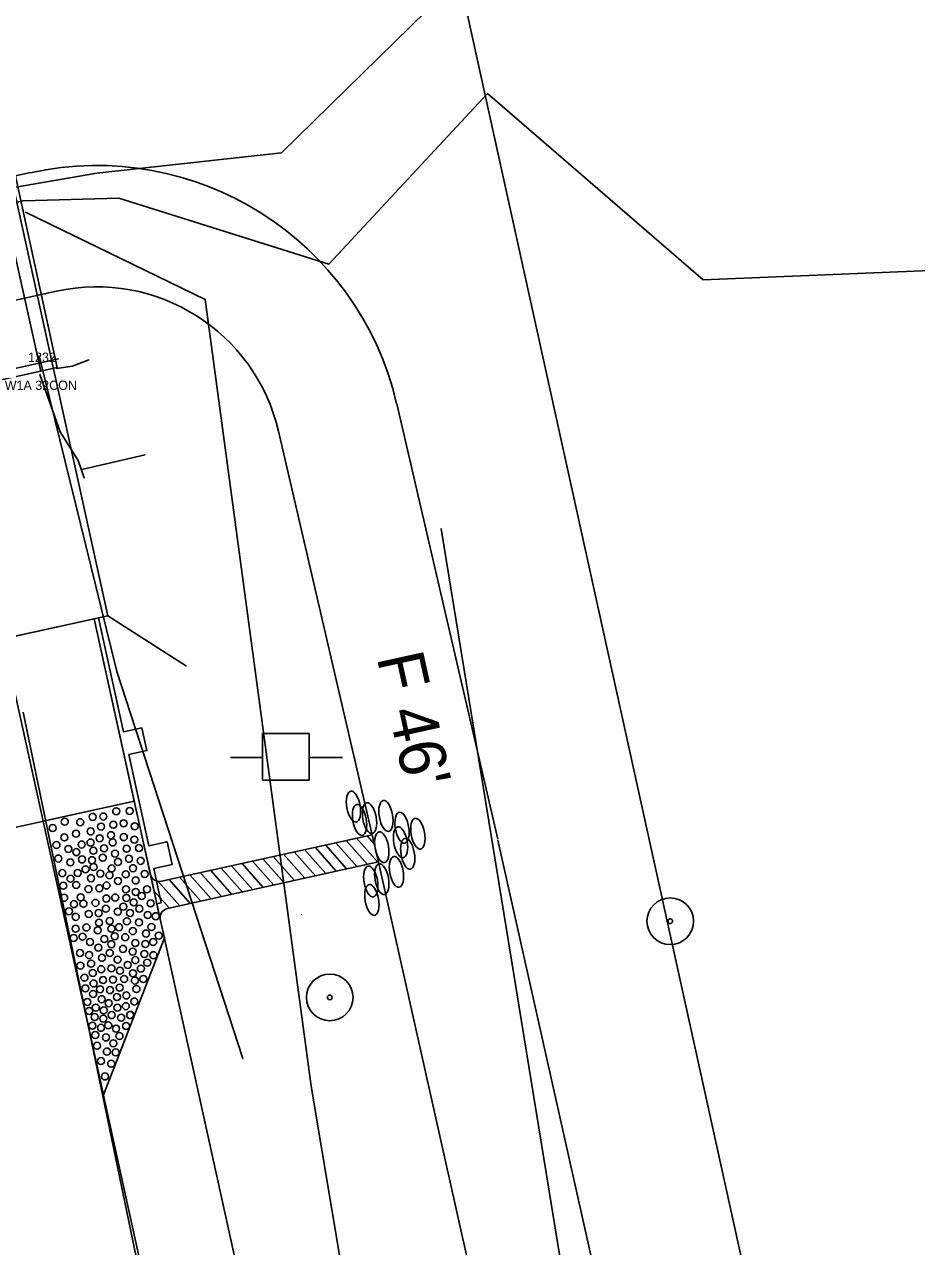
# Model space of a CAD drawing. Extents: x 2519952 to 2531965, y 848341 to 887632.
# Drawn here: x 2525860.3 to 2525955.9, y 863689.9 to 863820.8 of the extents above; entities that cross this region are included whole.
import ezdxf

# ---------------------------------------------------------------- set-up
doc = ezdxf.new("R2010")
doc.units = 0
for name, color, linetype in [('RD_EV_JW', 7, 'Continuous'), ('RD_EX_BldgApp', 7, 'Continuous'), ('RD_EX_BldgApp_txCode', 7, 'Continuous'), ('RD_EX_Bridge', 7, 'Continuous'), ('RD_EX_Conc', 7, 'Continuous'), ('RD_EX_DR_Pipe', 7, 'Continuous'), ('RD_EX_DV_Prop', 7, 'Continuous'), ('RD_EX_DV_PropPin', 7, 'Continuous'), ('RD_EX_GuardRail', 7, 'Continuous'), ('RD_EX_H2O', 7, 'Continuous'), ('RD_EX_Misc', 7, 'Continuous'), ('RD_EX_Road', 7, 'Continuous'), ('RD_EX_RW', 7, 'Continuous'), ('RD_EX_UT', 7, 'Continuous'), ('RD_EX_VEG', 7, 'Continuous'), ('RD_PD_Bridge', 7, 'Continuous'), ('RD_PD_CstnLmt', 7, 'Continuous'), ('RD_PD_DR_ErosCtrl', 7, 'Continuous'), ('RD_PD_Final_TrvlWay', 7, 'Continuous'), ('RD_PD_GR', 7, 'Continuous'), ('RD_PD_PaveShd', 7, 'Continuous'), ('RD_PD_TX_CstnLmt', 7, 'Continuous'), ('RD_SMD_Locator', 7, 'Continuous')]:
    doc.layers.add(name, color=color, linetype=linetype)

# ---------------------------------------------------------------- blocks, each defined once
blk = doc.blocks.new('TBC1')
at = {"layer": 'RD_PD_GR'}
blk.add_lwpolyline([(12.5, 2.5), (15, 2.5), (15, 0.49), (25, 0.49), (25, 2.5), (27.5, 2.5), (27.5, 0.49), (31.25, 0.49), (31.25, 0), (0, 0), (0, 0.49), (12.5, 0.49)], close=True, dxfattribs=at)

msp = doc.modelspace()

# ---------------------------------------------------------------- linework, layer by layer
at = {"layer": 'RD_EV_JW'}
msp.add_lwpolyline([(2525987.5, 863246.27), (2525953.05, 863405.77), (2525930.64, 863511.22), (2525906.57, 863614.56), (2525891.06, 863707.03), (2525879.7, 863791.32), (2525860.46, 863800.66)], dxfattribs=at)
at = {"layer": 'RD_EX_BldgApp'}
msp.add_lwpolyline([(2525862.08, 863783.63), (2525853.96, 863820.15), (2525845.94, 863857.69)], dxfattribs=at)
at = {"layer": 'RD_EX_Bridge'}
for points in [[(2525817.54, 863773.79), (2525863.83, 863784.02), (2525847.7, 863858.09), (2525800.78, 863847.63), (2525817.54, 863773.79)], [(2525863.78, 863783.92), (2525865.48, 863784.19), (2525867.24, 863784.85)]]:
    msp.add_lwpolyline(points, dxfattribs=at)
at = {"layer": 'RD_EX_Conc'}
msp.add_lwpolyline([(2525866.75, 863772.2), (2525866.09, 863774.08), (2525864.17, 863777.14), (2525862, 863783.29)], dxfattribs=at)
at = {"layer": 'RD_EX_DR_Pipe'}
msp.add_line((2525866.48, 863773.11), (2525873.26, 863774.68), dxfattribs=at)
at = {"layer": 'RD_EX_DV_Prop'}
msp.add_line((2525872.79, 863980.91), (2525937.3, 863687.93), dxfattribs=at)
at = {"layer": 'RD_EX_DV_PropPin'}
for centre, radius in [((2525929.53, 863724.71), 2.5), ((2525929.53, 863724.71), 0.25), ((2525893.05, 863716.55), 2.5), ((2525893.05, 863716.55), 0.25)]:
    msp.add_circle(centre, radius, dxfattribs=at)
at = {"layer": 'RD_EX_GuardRail'}
msp.add_lwpolyline([(2525883.75, 863710), (2525870.24, 863751.45), (2525861.91, 863785.28)], dxfattribs=at)
at = {"layer": 'RD_EX_H2O'}
for points in [[(2525625.45, 863462.53), (2525640.75, 863553.17), (2525670.22, 863597.94), (2525666.4, 863624.47), (2525629.22, 863651.62), (2525643.58, 863670.31), (2525675.69, 863693.87), (2525721.8, 863733.24), (2525787.35, 863773.09), (2525812.01, 863795.19), (2525868.11, 863804.85), (2525868.11, 863804.85), (2525887.87, 863807.02), (2525932.89, 863851.12)], [(2525870.46, 863802.19), (2525892.94, 863795.11), (2525909.96, 863813.38), (2525933.07, 863793.43), (2525970.43, 863794.97), (2526008.99, 863805.69), (2526020.81, 863779.56)], [(2525835.37, 863637.31), (2525806.31, 863747.75), (2525798.9, 863758.91), (2525813.11, 863790.74), (2525860.2, 863801.9), (2525870.46, 863802.19)]]:
    msp.add_lwpolyline(points, dxfattribs=at)
at = {"layer": 'RD_EX_Misc'}
msp.add_line((2525817.06, 863774.5), (2525863.98, 863784.97), dxfattribs=at)
at = {"layer": 'RD_EX_Road'}
msp.add_line((2525880.61, 863648.65), (2525860.21, 863747.11), dxfattribs=at)
at = {"layer": 'RD_EX_RW'}
msp.add_line((2525872.79, 863980.91), (2525937.3, 863687.93), dxfattribs=at)
at = {"layer": 'RD_EX_UT'}
for p, q in [((2525890.86, 863744.81), (2525885.86, 863744.81)), ((2525885.86, 863744.81), (2525885.86, 863739.81)), ((2525890.86, 863739.81), (2525890.86, 863744.81)), ((2525882.43, 863742.25), (2525885.9, 863742.25)), ((2525890.79, 863742.25), (2525894.43, 863742.25)), ((2525885.86, 863739.81), (2525890.86, 863739.81))]:
    msp.add_line(p, q, dxfattribs=at)
at = {"layer": 'RD_EX_VEG'}
msp.add_lwpolyline([(2526041.38, 863272.15), (2526008.8, 863255.25), (2525967.56, 863467.64), (2525922.97, 863656.35), (2525904.99, 863766.75)], dxfattribs=at)
at = {"layer": 'RD_PD_Bridge'}
for p, q in [((2525823.36, 863747.32), (2525869.27, 863757.43)), ((2525867.8, 863757.1), (2525872.1, 863737.57)), ((2525869.27, 863757.43), (2525877.69, 863752.04)), ((2525872.1, 863737.57), (2525829.13, 863728.11))]:
    msp.add_line(p, q, dxfattribs=at)
for points in [[(2525869.27, 863757.43), (2525841.31, 863884.38)], [(2525823.36, 863747.32), (2525869.27, 863757.43)]]:
    msp.add_lwpolyline(points, dxfattribs=at)
at = {"layer": 'RD_PD_CstnLmt'}
for p, q in [((2525887.55, 863777.21), (2525898.39, 863730.56)), ((2525898.39, 863730.56), (2525920.24, 863632.97))]:
    msp.add_line(p, q, dxfattribs=at)
msp.add_lwpolyline([(2525813.23, 863781.09), (2525863.77, 863792.22)], dxfattribs=at)
msp.add_arc((2525868.07, 863772.68), 20, 13.0724, 102.4185, dxfattribs=at)
at = {"layer": 'RD_PD_DR_ErosCtrl'}
for p, q in [((2525900.22, 863780.15), (2525911.05, 863733.5)), ((2525911.07, 863733.4), (2525932.93, 863635.82))]:
    msp.add_line(p, q, dxfattribs=at)
msp.add_lwpolyline([(2525810.43, 863793.78), (2525860.98, 863804.91)], dxfattribs=at)
msp.add_arc((2525868.07, 863772.68), 33, 13.0724, 102.4185, dxfattribs=at)
at = {"layer": 'RD_PD_Final_TrvlWay'}
msp.add_line((2525784.38, 864089.44), (2526058.57, 862844.27), dxfattribs=at)
at = {"layer": 'RD_PD_GR'}
msp.add_line((2525874.52, 863726.58), (2526033.12, 863006.34), dxfattribs=at)
at = {"layer": 'RD_PD_PaveShd'}
for p, q in [((2525862.34, 863735.42), (2525872.1, 863737.57)), ((2525872.1, 863737.57), (2525874.04, 863728.78)), ((2525862.34, 863735.42), (2525868.79, 863706.12)), ((2525897.59, 863733.98), (2525875.01, 863729)), ((2525893.7, 863733.12), (2525895.97, 863730.55)), ((2525893.7, 863733.12), (2525895.97, 863730.55)), ((2525894.82, 863733.37), (2525897.09, 863730.8)), ((2525894.82, 863733.37), (2525897.09, 863730.8)), ((2525895.93, 863733.62), (2525898.21, 863731.04)), ((2525895.93, 863733.62), (2525898.21, 863731.04)), ((2525897.05, 863733.86), (2525897.82, 863732.99)), ((2525898.27, 863731.06), (2525897.59, 863733.98)), ((2525888.11, 863731.89), (2525890.39, 863729.32)), ((2525888.11, 863731.89), (2525890.39, 863729.32)), ((2525889.23, 863732.14), (2525891.22, 863729.88)), ((2525889.23, 863732.14), (2525891.51, 863729.57)), ((2525890.35, 863732.38), (2525892.62, 863729.81)), ((2525890.35, 863732.38), (2525892.62, 863729.81)), ((2525891.47, 863732.63), (2525893.74, 863730.06)), ((2525891.47, 863732.63), (2525893.74, 863730.06)), ((2525892.58, 863732.88), (2525894.86, 863730.31)), ((2525892.58, 863732.88), (2525894.86, 863730.31)), ((2525875.66, 863726.07), (2525898.27, 863731.06)), ((2525881.41, 863730.41), (2525883.69, 863727.84)), ((2525881.41, 863730.41), (2525883.69, 863727.84)), ((2525882.53, 863730.66), (2525884.8, 863728.09)), ((2525882.53, 863730.66), (2525884.8, 863728.09)), ((2525883.65, 863730.9), (2525885.92, 863728.33)), ((2525883.65, 863730.9), (2525885.92, 863728.33)), ((2525884.76, 863731.15), (2525887.04, 863728.58)), ((2525884.76, 863731.15), (2525887.04, 863728.58)), ((2525885.88, 863731.4), (2525888.15, 863728.83)), ((2525885.88, 863731.4), (2525888.15, 863728.83)), ((2525887, 863731.64), (2525889.27, 863729.07)), ((2525887, 863731.64), (2525889.27, 863729.07)), ((2525875.83, 863729.18), (2525878.1, 863726.61)), ((2525875.83, 863729.18), (2525878.1, 863726.61)), ((2525876.94, 863729.42), (2525879.22, 863726.85)), ((2525876.94, 863729.42), (2525879.22, 863726.85)), ((2525878.06, 863729.67), (2525880.33, 863727.1)), ((2525878.06, 863729.67), (2525880.33, 863727.1)), ((2525879.18, 863729.92), (2525881.45, 863727.35)), ((2525880.3, 863730.16), (2525882.57, 863727.59)), ((2525880.3, 863730.16), (2525882.57, 863727.59)), ((2525874.04, 863728.78), (2525874.68, 863725.85)), ((2525874.21, 863727.98), (2525875.87, 863726.11)), ((2525874.66, 863728.98), (2525876.98, 863726.36)), ((2525874.68, 863725.85), (2525875.33, 863722.92)), ((2525868.79, 863706.12), (2525875.33, 863722.92))]:
    msp.add_line(p, q, dxfattribs=at)
for centre in [(2525864.66, 863735.37), (2525864.66, 863735.37), (2525866.31, 863735.32), (2525866.31, 863735.32), (2525867.64, 863735.89), (2525867.64, 863735.89), (2525868.79, 863735.93), (2525868.79, 863735.93), (2525870.17, 863736.49), (2525870.17, 863736.49), (2525871.6, 863736.52), (2525871.6, 863736.52), (2525871.6, 863736.52), (2525863.35, 863734.69), (2525863.35, 863734.69), (2525865.87, 863734.09), (2525865.87, 863734.09), (2525867.43, 863734.33), (2525867.43, 863734.33), (2525868.55, 863734.85), (2525868.55, 863734.85), (2525869.6, 863733.93), (2525869.6, 863733.93), (2525869.86, 863735.05), (2525869.86, 863735.05), (2525870.96, 863735.21), (2525870.96, 863735.21), (2525872.15, 863734.88), (2525872.15, 863734.88), (2525863.77, 863732.87), (2525863.77, 863732.87), (2525864.61, 863733.69), (2525864.61, 863733.69), (2525866.47, 863732.93), (2525866.47, 863732.93), (2525867.42, 863733.14), (2525867.42, 863733.14), (2525868.39, 863733.6), (2525868.39, 863733.6), (2525869.8, 863733.15), (2525869.8, 863733.15), (2525870.98, 863733.72), (2525870.98, 863733.72), (2525872.12, 863733.45), (2525872.12, 863733.45), (2525863.97, 863731.43), (2525863.97, 863731.43), (2525865.04, 863732.46), (2525865.04, 863732.46), (2525865.89, 863732.11), (2525865.89, 863732.11), (2525866.51, 863731.33), (2525866.51, 863731.33), (2525867.72, 863732.26), (2525867.72, 863732.26), (2525868.73, 863731.51), (2525868.73, 863731.51), (2525868.87, 863732.52), (2525868.87, 863732.52), (2525870.04, 863731.96), (2525870.04, 863731.96), (2525871.28, 863732.48), (2525871.28, 863732.48), (2525871.53, 863731.4), (2525871.53, 863731.4), (2525872.6, 863732.55), (2525872.6, 863732.55), (2525865.26, 863731.01), (2525865.26, 863731.01), (2525866.88, 863730.28), (2525866.88, 863730.28), (2525867.57, 863731.25), (2525867.74, 863730.51), (2525867.74, 863730.51), (2525869.69, 863730.36), (2525869.69, 863730.36), (2525870.35, 863731.07), (2525870.35, 863731.07), (2525871.97, 863730.39), (2525871.97, 863730.39), (2525872.78, 863731.18), (2525872.78, 863731.18), (2525864.4, 863729.86), (2525864.4, 863729.86), (2525865.27, 863729.26), (2525865.27, 863729.26), (2525866.04, 863729.88), (2525866.04, 863729.88), (2525867.47, 863729.32), (2525867.47, 863729.32), (2525868.47, 863729.81), (2525868.47, 863729.81), (2525869.45, 863729.64), (2525869.45, 863729.64), (2525870.37, 863729.03), (2525870.37, 863729.03), (2525871.2, 863729.73), (2525871.2, 863729.73), (2525872.25, 863729.08), (2525872.25, 863729.08), (2525873.22, 863729.78), (2525873.22, 863729.78), (2525864.5, 863728.51), (2525864.5, 863728.51), (2525865.88, 863728.6), (2525865.88, 863728.6), (2525867.2, 863728.15), (2525867.2, 863728.15), (2525868.36, 863728.25), (2525868.36, 863728.25), (2525869.13, 863728.54), (2525869.13, 863728.54), (2525871.21, 863728.13), (2525871.21, 863728.13), (2525872.26, 863727.85), (2525872.26, 863727.85), (2525872.91, 863727.41), (2525872.91, 863727.41), (2525873.46, 863728.13), (2525873.46, 863728.13), (2525864.59, 863727.22), (2525864.59, 863727.22), (2525865.64, 863726.54), (2525865.64, 863726.54), (2525866.36, 863727.28), (2525866.36, 863727.28), (2525866.66, 863726.59), (2525866.66, 863726.59), (2525867.95, 863726.68), (2525867.95, 863726.68), (2525869.06, 863726.05), (2525869.06, 863726.05), (2525869.1, 863727.14), (2525869.1, 863727.14), (2525870.06, 863727.25), (2525870.06, 863727.25), (2525870.93, 863726.27), (2525870.93, 863726.27), (2525871.26, 863727.21), (2525871.26, 863727.21), (2525872.05, 863726.73), (2525872.05, 863726.73), (2525872.64, 863726.05), (2525872.64, 863726.05), (2525873.85, 863726.62), (2525873.85, 863726.62), (2525865.1, 863725.78), (2525865.84, 863725.18), (2525865.84, 863725.18), (2525867.23, 863725.49), (2525867.23, 863725.49), (2525868.28, 863725.58), (2525868.28, 863725.58), (2525870.34, 863725.74), (2525870.34, 863725.74), (2525871.65, 863725.6), (2525871.65, 863725.6), (2525873.55, 863725.37), (2525873.55, 863725.37), (2525874.4, 863725.25), (2525874.4, 863725.25), (2525865.82, 863723.91), (2525865.82, 863723.91), (2525866.98, 863724.04), (2525866.98, 863724.04), (2525868.19, 863723.74), (2525868.19, 863723.74), (2525868.33, 863724.55), (2525868.33, 863724.55), (2525869.46, 863724.73), (2525869.46, 863724.73), (2525869.66, 863723.91), (2525869.66, 863723.91), (2525870.47, 863724.07), (2525870.47, 863724.07), (2525871.31, 863724.7), (2525871.31, 863724.7), (2525871.95, 863723.65), (2525871.95, 863723.65), (2525872.6, 863724.59), (2525872.6, 863724.59), (2525873.95, 863724.09), (2525873.95, 863724.09), (2525865.6, 863722.91), (2525865.6, 863722.91), (2525866.56, 863723.05), (2525866.56, 863723.05), (2525867.36, 863722.48), (2525867.36, 863722.48), (2525868.89, 863722.8), (2525868.89, 863722.8), (2525869.65, 863722.25), (2525869.65, 863722.25), (2525870.01, 863723.1), (2525870.01, 863723.1), (2525871.13, 863723), (2525871.13, 863723), (2525872.21, 863722.37), (2525872.21, 863722.37), (2525873.3, 863722.27), (2525873.3, 863722.27), (2525873.37, 863723.39), (2525873.37, 863723.39), (2525874.13, 863722.48), (2525874.13, 863722.48), (2525874.73, 863723.17), (2525874.73, 863723.17), (2525874.73, 863723.17), (2525866.28, 863721.3), (2525866.28, 863721.3), (2525867.27, 863721.08), (2525867.27, 863721.08), (2525868.26, 863721.88), (2525868.26, 863721.88), (2525869.48, 863721.31), (2525869.48, 863721.31), (2525870.89, 863721.75), (2525870.89, 863721.75), (2525871.93, 863721.46), (2525871.93, 863721.46), (2525873.18, 863721.21), (2525873.18, 863721.21), (2525874.16, 863721.07), (2525874.16, 863721.07), (2525866.34, 863719.95), (2525866.34, 863719.95), (2525867.48, 863720.16), (2525867.48, 863720.16), (2525868.56, 863719.57), (2525868.56, 863719.57), (2525868.64, 863720.79), (2525868.64, 863720.79), (2525869.66, 863719.66), (2525869.66, 863719.66), (2525870.31, 863720.6), (2525870.31, 863720.6), (2525871.4, 863720.03), (2525871.4, 863720.03), (2525872.22, 863720.54), (2525872.22, 863720.54), (2525872.81, 863719.64), (2525872.81, 863719.64), (2525873.49, 863720.27), (2525873.49, 863720.27), (2525866.77, 863718.66), (2525866.77, 863718.66), (2525867.66, 863719.17), (2525867.66, 863719.17), (2525868.76, 863718.41), (2525868.76, 863718.41), (2525869.82, 863718.46), (2525869.82, 863718.46), (2525870.57, 863719.41), (2525870.57, 863719.41), (2525871.02, 863718.51), (2525871.02, 863718.51), (2525871.96, 863719.13), (2525871.96, 863719.13), (2525872.17, 863718.36), (2525872.17, 863718.36), (2525873.08, 863718.51), (2525873.08, 863718.52), (2525866.86, 863717.52), (2525866.86, 863717.52), (2525867.7, 863716.92), (2525867.7, 863716.92), (2525867.74, 863718.04), (2525867.74, 863718.04), (2525868.44, 863717.42), (2525868.44, 863717.42), (2525869.5, 863717.33), (2525869.5, 863717.33), (2525870.53, 863717.59), (2525870.53, 863717.59), (2525872.34, 863717.45), (2525872.34, 863717.45), (2525867.08, 863716.06), (2525867.08, 863716.06), (2525868.61, 863716.36), (2525868.61, 863716.36), (2525869.37, 863715.93), (2525869.37, 863715.93), (2525870.25, 863716.59), (2525870.25, 863716.59), (2525871.2, 863715.61), (2525871.2, 863715.61), (2525871.25, 863716.76), (2525871.25, 863716.76), (2525872.12, 863716.11), (2525872.12, 863716.11), (2525867.27, 863715.1), (2525867.27, 863715.1), (2525867.85, 863714.44), (2525867.85, 863714.44), (2525867.98, 863715.46), (2525867.98, 863715.46), (2525868.79, 863714.28), (2525868.79, 863714.28), (2525868.84, 863715.16), (2525868.84, 863715.16), (2525869.68, 863714.65), (2525869.68, 863714.65), (2525870.3, 863715.44), (2525870.3, 863715.44), (2525870.7, 863714.37), (2525870.7, 863714.37), (2525871.66, 863714.65), (2525871.67, 863714.68), (2525867.62, 863713.52), (2525867.62, 863713.52), (2525868.54, 863713.29), (2525868.54, 863713.29), (2525869.31, 863713.56), (2525869.31, 863713.56), (2525870.15, 863713.21), (2525870.15, 863713.21), (2525871.23, 863713.48), (2525871.23, 863713.48), (2525867.93, 863712.52), (2525867.93, 863712.52), (2525869.07, 863712.26), (2525869.07, 863712.26), (2525870.52, 863712.41), (2525868.11, 863711.37), (2525868.11, 863711.37), (2525869.17, 863710.75), (2525869.17, 863710.75), (2525869.86, 863711.64), (2525869.86, 863711.64), (2525870.11, 863710.66), (2525870.11, 863710.66), (2525868.53, 863709.73), (2525868.53, 863709.73), (2525869.63, 863709.45), (2525869.63, 863709.45), (2525868.96, 863708.08)]:
    msp.add_circle(centre, 0.375, dxfattribs=at)
for centre, start, end in [((2525874.8, 863729.97), 192.4185, 282.4481), ((2525875.87, 863725.09), 102.4481, 192.4185)]:
    msp.add_arc(centre, 1, start, end, dxfattribs=at)
for centre in [(2525895.59, 863736.99), (2525895.59, 863736.99), (2525896.24, 863735.56), (2525896.24, 863735.56), (2525897.31, 863735.76), (2525897.31, 863735.76), (2525899.07, 863735.99), (2525899.07, 863735.99), (2525900.79, 863734.73), (2525900.79, 863734.73), (2525902.49, 863734.09), (2525902.49, 863734.09), (2525898.62, 863732.64), (2525898.62, 863732.64), (2525900.63, 863733.17), (2525900.63, 863733.17), (2525901.4, 863731.94), (2525901.4, 863731.94), (2525900.19, 863730), (2525900.19, 863730), (2525897.44, 863728.97), (2525898.62, 863729.22), (2525898.62, 863729.22), (2525897.56, 863726.99)]:
    msp.add_ellipse(centre, major_axis=(0.29, -1.65), ratio=0.429445, dxfattribs=at)
at = {"layer": 'RD_SMD_Locator'}
for centre in [(2525909.96, 863813.38), (2525887.87, 863807.02), (2525868.11, 863804.85), (2525868.11, 863804.85), (2525870.46, 863802.19), (2525870.46, 863802.19), (2525860.46, 863800.66), (2525892.94, 863795.11), (2525933.07, 863793.43), (2525879.7, 863791.32), (2525861.91, 863785.28), (2525863.98, 863784.97), (2525865.48, 863784.19), (2525867.24, 863784.85), (2525862, 863783.29), (2525862.08, 863783.63), (2525863.78, 863783.92), (2525863.83, 863784.02), (2525864.17, 863777.14), (2525866.09, 863774.08), (2525873.26, 863774.68), (2525866.48, 863773.11), (2525866.75, 863772.2), (2525904.99, 863766.75), (2525870.24, 863751.45), (2525890.03, 863725.42), (2525883.75, 863710), (2525891.06, 863707.03)]:
    msp.add_circle(centre, 0.001, dxfattribs=at)

# ---------------------------------------------------------------- block references
at = {"layer": 'RD_PD_Bridge', "rotation": -77.58151740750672}
msp.add_blockref('TBC1', (2525867.8, 863757.1), dxfattribs=at)

# ---------------------------------------------------------------- texts
at = {"layer": 'RD_EX_BldgApp_txCode'}
for s, p in [('1232', (2525860.73, 863784.63)), ('W1A 32CON', (2525858.23, 863781.63))]:
    msp.add_text(s, height=1, dxfattribs=at).set_placement(p)
at = {"layer": 'RD_PD_TX_CstnLmt'}
msp.add_text("F 46'", height=5, rotation=282.4185, dxfattribs=at).set_placement((2525898.07, 863752.99))

doc.saveas('drawing.dxf')
